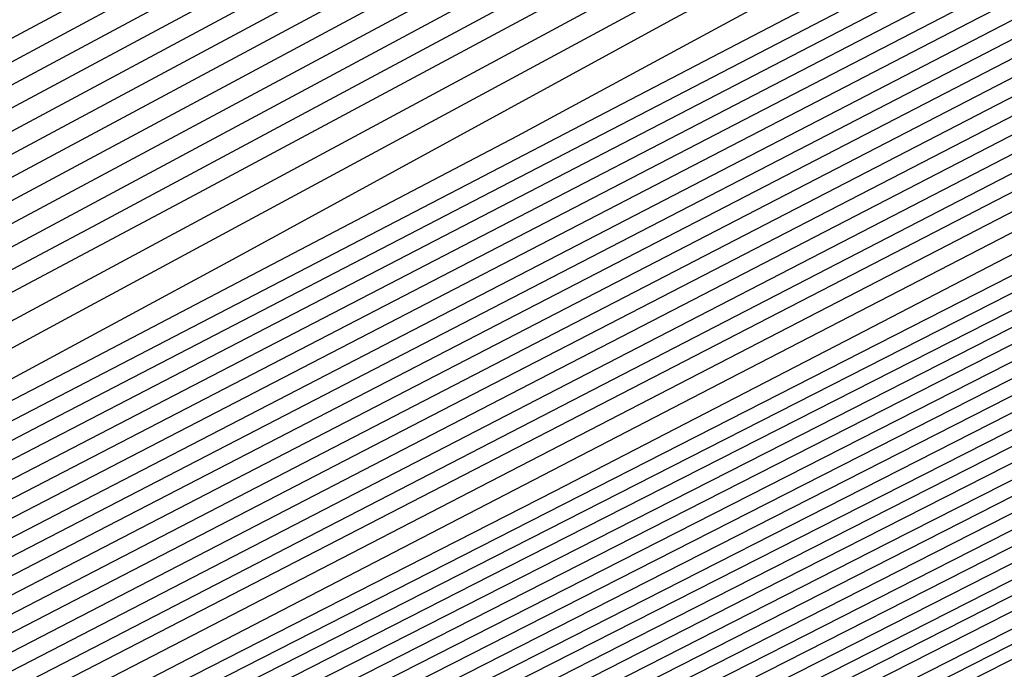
# Model space of a CAD drawing. Extents: x 3249832 to 3255657, y 13789405 to 13793316.
# Tile 380 of 656: x 3254715.945 to 3254717.086, y 13790589.639 to 13790590.392. Entities that reach past the tile are written whole.
import ezdxf

# ---------------------------------------------------------------- set-up
doc = ezdxf.new("R2010")
doc.units = 0
doc.header["$LTSCALE"] = 100
doc.header["$MEASUREMENT"] = 0
for name, color, linetype in [('GRATIO_CON', 10, 'CONTINUOUS'), ('GRATIO_ICON', 7, 'CONTINUOUS'), ('TARGETS_EAST', 7, 'CONTINUOUS')]:
    doc.layers.add(name, color=color, linetype=linetype)

# ---------------------------------------------------------------- blocks, each defined once
blk = doc.blocks.new('Gratio_032316_contours')
at = {"layer": 'GRATIO_CON', "color": 1, "linetype": 'Continuous', "flags": 128}
for points in [[(3254691.2328, 13790577.248), (3254697.1828, 13790580.0808), (3254704.1807, 13790583.4244), (3254710.129, 13790586.269), (3254713.4545, 13790587.8569), (3254714.6813, 13790588.4397), (3254714.8582, 13790588.5207), (3254714.8792, 13790588.5298), (3254715.0187, 13790588.6002), (3254715.3966, 13790588.7916), (3254716.1897, 13790589.1926), (3254717.8031, 13790590.0095), (3254720.699, 13790591.4778), (3254725.0489, 13790593.6861), (3254729.8615, 13790596.1341), (3254733.8544, 13790598.1742), (3254736.14, 13790599.3578), (3254737.4076, 13790600.0316), (3254738.7408, 13790600.7409), (3254740.9141, 13790601.8765), (3254743.4649, 13790603.2103), (3254745.6215, 13790604.3595)], [(3254691.8629, 13790577.568), (3254697.6522, 13790580.3243), (3254704.4611, 13790583.5777), (3254710.2485, 13790586.3458), (3254713.4835, 13790587.8913), (3254714.6768, 13790588.4585), (3254714.8489, 13790588.537), (3254714.8506, 13790588.5348), (3254714.8518, 13790588.5334), (3254714.8527, 13790588.5327), (3254714.8664, 13790588.5395), (3254714.9598, 13790588.5869), (3254715.2129, 13790588.7152), (3254715.7842, 13790589.0041), (3254717.1452, 13790589.6936), (3254719.8453, 13790591.0632), (3254724.1196, 13790593.2335), (3254728.9439, 13790595.6874)], [(3254692.4929, 13790577.888), (3254698.1216, 13790580.5678), (3254704.7416, 13790583.7309), (3254710.3685, 13790586.422), (3254713.514, 13790587.9243), (3254714.6743, 13790588.4754), (3254714.8419, 13790588.5514), (3254714.8437, 13790588.549), (3254714.8451, 13790588.5474), (3254714.846, 13790588.5466), (3254714.8533, 13790588.5497), (3254714.9007, 13790588.5737), (3254715.0292, 13790588.6387), (3254715.3788, 13790588.8157), (3254716.4872, 13790589.3777), (3254718.9916, 13790590.6487), (3254723.1903, 13790592.7809), (3254728.0264, 13790595.2407)], [(3254690.0632, 13790576.7709), (3254693.123, 13790578.2079), (3254698.591, 13790580.8113), (3254705.0221, 13790583.884), (3254710.4885, 13790586.4982), (3254713.5444, 13790587.9574), (3254714.6719, 13790588.4924), (3254714.8349, 13790588.5658), (3254714.9582, 13790588.6248), (3254715.8092, 13790589.0544), (3254718.1159, 13790590.2241), (3254722.2424, 13790592.3192), (3254727.097, 13790594.7881), (3254731.2239, 13790596.8948), (3254733.5977, 13790598.1207), (3254734.9133, 13790598.8161), (3254736.296, 13790599.5483), (3254738.55, 13790600.7241), (3254741.1963, 13790602.1057), (3254743.4348, 13790603.2948), (3254744.6662, 13790603.9913), (3254745.0955, 13790604.2901)], [(3254691.5031, 13790577.4953), (3254694.3831, 13790578.8479), (3254699.5299, 13790581.2982), (3254705.5832, 13790584.1904), (3254710.7286, 13790586.6506), (3254713.6053, 13790588.0234), (3254714.6669, 13790588.5263), (3254714.8207, 13790588.5949), (3254714.8226, 13790588.5922), (3254714.824, 13790588.5906), (3254714.8248, 13790588.5899), (3254714.9363, 13790588.6462), (3254715.7142, 13790589.0415), (3254717.8254, 13790590.114), (3254721.6036, 13790592.0332), (3254726.0488, 13790594.2943), (3254729.8279, 13790596.2235)], [(3254692.223, 13790577.8575), (3254695.0131, 13790579.1679), (3254699.9993, 13790581.5417), (3254705.8637, 13790584.3435), (3254710.8487, 13790586.7268), (3254713.6358, 13790588.0564), (3254714.6644, 13790588.5433), (3254714.8135, 13790588.6094), (3254714.8155, 13790588.6067), (3254714.8167, 13790588.6052), (3254714.8175, 13790588.6047), (3254714.9237, 13790588.6587), (3254715.6658, 13790589.036), (3254717.6798, 13790590.0593), (3254721.2841, 13790591.8904), (3254725.5247, 13790594.0474), (3254729.1299, 13790595.8879)], [(3254691.9397, 13790577.7794), (3254692.9429, 13790578.2197), (3254695.6432, 13790579.4879), (3254700.4687, 13790581.7852), (3254706.1444, 13790584.4965), (3254710.9692, 13790586.8024), (3254713.6674, 13790588.0883), (3254714.6638, 13790588.5586), (3254714.8084, 13790588.6225), (3254714.9107, 13790588.672), (3254715.6173, 13790589.0306), (3254717.5342, 13790590.0047), (3254720.9645, 13790591.7475), (3254725.0006, 13790593.8006), (3254728.4319, 13790595.5522)], [(3254692.538, 13790578.1391), (3254692.693, 13790578.1563), (3254693.6629, 13790578.5819), (3254696.2732, 13790579.8078), (3254700.9381, 13790582.0287), (3254706.4249, 13790584.6497), (3254711.0892, 13790586.8787), (3254713.6977, 13790588.1215), (3254714.661, 13790588.5758), (3254714.801, 13790588.6374), (3254714.8981, 13790588.6844), (3254715.5689, 13790589.0251), (3254717.3886, 13790589.95), (3254720.645, 13790591.6047), (3254724.4765, 13790593.5537), (3254727.7338, 13790595.2166)], [(3254692.4376, 13790578.3629), (3254693.5455, 13790578.8053), (3254693.973, 13790578.9262), (3254694.0553, 13790578.894), (3254694.1997, 13790578.91), (3254695.1028, 13790579.3063), (3254697.5333, 13790580.4478), (3254701.877, 13790582.5157), (3254706.986, 13790584.9561), (3254711.3292, 13790587.0312), (3254713.7583, 13790588.1878), (3254714.6556, 13790588.6103), (3254714.7861, 13790588.6673), (3254714.873, 13790588.7094), (3254715.4721, 13790589.0141), (3254717.0973, 13790589.8407), (3254720.006, 13790591.3189), (3254723.4283, 13790593.06), (3254726.3378, 13790594.5453), (3254728.0364, 13790595.4225)], [(3254691.1475, 13790577.8377), (3254693.1821, 13790578.7265), (3254694.3011, 13790579.1761), (3254694.732, 13790579.3012), (3254694.814, 13790579.2715), (3254694.9531, 13790579.2868), (3254695.8227, 13790579.6685), (3254698.1634, 13790580.7678), (3254702.3464, 13790582.7592), (3254707.2665, 13790585.1092), (3254711.4492, 13790587.1075), (3254713.7886, 13790588.221), (3254714.6529, 13790588.6275), (3254714.7787, 13790588.6822), (3254714.8604, 13790588.7218), (3254715.4237, 13790589.0086), (3254716.9517, 13790589.786), (3254719.6864, 13790591.1761), (3254722.9042, 13790592.8131), (3254725.6398, 13790594.2097), (3254727.242, 13790595.0371)], [(3254691.8705, 13790578.1904), (3254693.9267, 13790579.0902), (3254695.0567, 13790579.5469), (3254695.491, 13790579.6762), (3254695.5727, 13790579.6489), (3254695.7064, 13790579.6637), (3254696.5427, 13790580.0307), (3254698.7935, 13790581.0877), (3254702.8158, 13790583.0027), (3254707.547, 13790585.2624), (3254711.5691, 13790587.1837), (3254713.8189, 13790588.2542), (3254714.6502, 13790588.6447), (3254714.7713, 13790588.6972), (3254714.8479, 13790588.7343), (3254715.3752, 13790589.003), (3254716.8061, 13790589.7314), (3254719.3669, 13790591.0332), (3254722.3801, 13790592.5662), (3254724.9418, 13790593.874), (3254726.4475, 13790594.6516), (3254727.4901, 13790595.1998)], [(3254692.5936, 13790578.5431), (3254694.6713, 13790579.4538), (3254695.8124, 13790579.9177), (3254696.25, 13790580.0512), (3254696.3314, 13790580.0263), (3254696.4597, 13790580.0405), (3254697.2626, 13790580.3929), (3254699.4235, 13790581.4077), (3254703.2852, 13790583.2462), (3254707.8275, 13790585.4156), (3254711.6891, 13790587.26), (3254713.8492, 13790588.2873), (3254714.6475, 13790588.662), (3254714.7639, 13790588.7121), (3254714.8353, 13790588.7468), (3254715.3268, 13790588.9975), (3254716.6604, 13790589.6767), (3254719.0474, 13790590.8904), (3254721.856, 13790592.3194), (3254724.2438, 13790593.5384), (3254725.6531, 13790594.2662), (3254726.6653, 13790594.798), (3254728.1466, 13790595.5731)], [(3254700.6836, 13790582.0477), (3254704.2241, 13790583.7332), (3254708.3885, 13790585.7219), (3254711.9291, 13790587.4125), (3254713.9098, 13790588.3537), (3254714.642, 13790588.6964), (3254714.749, 13790588.742), (3254714.8102, 13790588.7717), (3254715.23, 13790588.9865), (3254716.3692, 13790589.5674), (3254718.4083, 13790590.6046), (3254720.8078, 13790591.8256), (3254722.8477, 13790592.8671), (3254724.0641, 13790593.4953), (3254725.0157, 13790593.9944), (3254726.5167, 13790594.7781), (3254729.0938, 13790596.1143)], [(3254701.3137, 13790582.3677), (3254704.6935, 13790583.9767), (3254708.669, 13790585.8752), (3254712.049, 13790587.489), (3254713.94, 13790588.3874), (3254714.6391, 13790588.7144), (3254714.7414, 13790588.7579), (3254714.7974, 13790588.785), (3254715.1815, 13790588.9815), (3254716.2235, 13790589.513), (3254718.0888, 13790590.4619), (3254720.2837, 13790591.5788), (3254722.1497, 13790592.5315), (3254723.2697, 13790593.1098), (3254724.1909, 13790593.5926), (3254725.7018, 13790594.3806), (3254728.3058, 13790595.7302)], [(3254701.9437, 13790582.6876), (3254705.1629, 13790584.2202), (3254708.9495, 13790586.0285), (3254712.1689, 13790587.5656), (3254713.9701, 13790588.4213), (3254714.6361, 13790588.7328), (3254714.7336, 13790588.7741), (3254714.7846, 13790588.7985), (3254715.1329, 13790588.9767), (3254716.0778, 13790589.4587), (3254717.7692, 13790590.3191), (3254719.7596, 13790591.3319), (3254721.4517, 13790592.1958), (3254722.4752, 13790592.7244), (3254723.3661, 13790593.1908), (3254724.8869, 13790593.9831), (3254727.5178, 13790595.346)], [(3254702.5738, 13790583.0076), (3254705.6323, 13790584.4637), (3254709.2299, 13790586.1817), (3254712.2886, 13790587.6421), (3254713.9998, 13790588.455), (3254714.6326, 13790588.7506), (3254714.7255, 13790588.7888), (3254714.7273, 13790588.7861), (3254714.7281, 13790588.7855), (3254714.7281, 13790588.7864), (3254714.7724, 13790588.8109), (3254715.0843, 13790588.9718), (3254715.9321, 13790589.4043), (3254717.4497, 13790590.1763), (3254719.2354, 13790591.0851), (3254720.7537, 13790591.8602), (3254721.6807, 13790592.3389), (3254722.5413, 13790592.7889), (3254724.0719, 13790593.5856), (3254726.7297, 13790594.9619), (3254729.8532, 13790596.5828)], [(3254703.8339, 13790583.6476), (3254706.5712, 13790584.9507), (3254709.7909, 13790586.4883), (3254712.5282, 13790587.7952), (3254714.0597, 13790588.5228), (3254714.626, 13790588.7873), (3254714.7093, 13790588.8215), (3254714.7111, 13790588.8191), (3254714.7121, 13790588.8186), (3254714.7123, 13790588.8193), (3254714.7466, 13790588.8382), (3254714.9871, 13790588.9622), (3254715.6406, 13790589.2957), (3254716.8106, 13790589.8908), (3254718.1872, 13790590.5913), (3254719.3576, 13790591.1889), (3254720.0918, 13790591.568), (3254720.8917, 13790591.9853), (3254722.442, 13790592.7905), (3254725.1537, 13790594.1936), (3254728.3408, 13790595.8464)], [(3254703.0221, 13790583.2904), (3254704.4639, 13790583.9676), (3254707.0406, 13790585.1942), (3254710.0713, 13790586.6415), (3254712.6481, 13790587.8718), (3254714.0896, 13790588.5567), (3254714.6228, 13790588.8057), (3254714.7012, 13790588.8378), (3254714.703, 13790588.8356), (3254714.7041, 13790588.8351), (3254714.7044, 13790588.8357), (3254714.7337, 13790588.8518), (3254714.9385, 13790588.9574), (3254715.4949, 13790589.2413), (3254716.491, 13790589.748), (3254717.6631, 13790590.3445), (3254718.6596, 13790590.8532), (3254719.2974, 13790591.1825), (3254720.0669, 13790591.5835), (3254721.6271, 13790592.393), (3254724.3657, 13790593.8095), (3254727.5846, 13790595.4782)], [(3254703.7421, 13790583.6526), (3254705.094, 13790584.2875), (3254707.51, 13790585.4377), (3254710.3518, 13790586.7948), (3254712.7679, 13790587.9484), (3254714.1196, 13790588.5905), (3254714.6195, 13790588.824), (3254714.6931, 13790588.8542), (3254714.695, 13790588.8521), (3254714.696, 13790588.8516), (3254714.6965, 13790588.8522), (3254714.7208, 13790588.8655), (3254714.8899, 13790588.9526), (3254715.3492, 13790589.187), (3254716.1715, 13790589.6053), (3254717.139, 13790590.0976), (3254717.9616, 13790590.5176), (3254718.5029, 13790590.7971), (3254719.2421, 13790591.1817), (3254720.8122, 13790591.9955), (3254723.5777, 13790593.4253), (3254726.8284, 13790595.11), (3254729.5854, 13790596.5514)], [(3254703.9931, 13790583.809), (3254704.462, 13790584.0148), (3254705.724, 13790584.6075), (3254707.9794, 13790585.6812), (3254710.6323, 13790586.9481), (3254712.8877, 13790588.025), (3254714.1495, 13790588.6244), (3254714.6163, 13790588.8424), (3254714.685, 13790588.8706), (3254714.6869, 13790588.8687), (3254714.688, 13790588.8682), (3254714.6886, 13790588.8686), (3254714.7079, 13790588.8791), (3254714.8413, 13790588.9479), (3254715.2035, 13790589.1327), (3254715.8519, 13790589.4625), (3254716.6149, 13790589.8508), (3254717.2636, 13790590.1819), (3254717.7084, 13790590.4116), (3254718.4173, 13790590.7799), (3254719.9972, 13790591.598), (3254722.7897, 13790593.0412), (3254726.0722, 13790594.7418), (3254728.8565, 13790596.1965)], [(3254711.1932, 13790587.2546), (3254713.1273, 13790588.1781), (3254714.2094, 13790588.6922), (3254714.6097, 13790588.8791), (3254714.6689, 13790588.9033), (3254714.6707, 13790588.9017), (3254714.672, 13790588.9012), (3254714.6729, 13790588.9015), (3254714.6821, 13790588.9064), (3254714.7441, 13790588.9383), (3254714.9121, 13790589.024), (3254715.2128, 13790589.177), (3254715.5667, 13790589.3571), (3254715.8676, 13790589.5107), (3254716.1195, 13790589.6407), (3254716.7677, 13790589.9763), (3254718.3674, 13790590.8029), (3254721.2136, 13790592.2729), (3254724.5597, 13790594.0055), (3254727.3987, 13790595.4866)], [(3254701.9933, 13790583.1284), (3254704.3506, 13790584.1812), (3254705.6355, 13790584.7383), (3254706.1168, 13790584.9264), (3254706.1942, 13790584.9331), (3254706.2531, 13790584.9396), (3254706.6218, 13790585.1014), (3254707.6142, 13790585.5674), (3254709.3877, 13790586.4117), (3254711.4737, 13790587.4079), (3254713.2472, 13790588.2547), (3254714.2431, 13790588.7279), (3254714.6363, 13790588.9126), (3254714.7615, 13790588.9709), (3254714.8903, 13790589.0341), (3254715.041, 13790589.1098), (3254715.1689, 13790589.1748), (3254715.3248, 13790589.2552), (3254715.9428, 13790589.5745), (3254717.5524, 13790590.4054), (3254720.4256, 13790591.8887), (3254723.8035, 13790593.6373), (3254726.6698, 13790595.1317), (3254728.2624, 13790595.9821)], [(3254692.1954, 13790578.7312), (3254695.8729, 13790580.3923), (3254699.5123, 13790582.0369), (3254702.7163, 13790583.4811), (3254705.0951, 13790584.5448), (3254706.3911, 13790585.1091), (3254706.8758, 13790585.3014), (3254706.9529, 13790585.3105), (3254707.0065, 13790585.3164), (3254707.3418, 13790585.4636), (3254708.2443, 13790585.8874), (3254709.8571, 13790586.6552), (3254711.7541, 13790587.5612), (3254713.367, 13790588.3312), (3254714.2693, 13790588.7599), (3254714.6032, 13790588.9158), (3254714.6527, 13790588.936), (3254714.7384, 13790588.9781), (3254715.3273, 13790589.2809), (3254716.923, 13790590.1036), (3254719.7767, 13790591.5764), (3254723.1315, 13790593.3125), (3254725.9781, 13790594.796), (3254727.5602, 13790595.6396)], [(3254710.3265, 13790586.8987), (3254712.0346, 13790587.7144), (3254713.4868, 13790588.4078), (3254714.2993, 13790588.7938), (3254714.5999, 13790588.9341), (3254714.6444, 13790588.9523), (3254714.646, 13790588.9511), (3254714.6473, 13790588.9509), (3254714.6483, 13790588.9511), (3254714.7284, 13790588.9926), (3254715.2859, 13790589.2805), (3254716.7985, 13790590.0611), (3254719.5049, 13790591.4582), (3254722.687, 13790593.105), (3254725.3872, 13790594.5123), (3254726.8879, 13790595.3125), (3254727.4304, 13790595.6251)], [(3254711.2653, 13790587.3857), (3254712.5955, 13790588.021), (3254713.7265, 13790588.5609), (3254714.3592, 13790588.8615), (3254714.5933, 13790588.9708), (3254714.628, 13790588.985), (3254714.6292, 13790588.9841), (3254714.6302, 13790588.984), (3254714.631, 13790588.9845), (3254714.7024, 13790589.0221), (3254715.1995, 13790589.2794), (3254716.5481, 13790589.976), (3254718.961, 13790591.2218), (3254721.7979, 13790592.6902), (3254724.2052, 13790593.9448), (3254725.5432, 13790594.6582), (3254726.0268, 13790594.9369), (3254726.0851, 13790594.9963), (3254726.1306, 13790595.0453), (3254726.5114, 13790595.2683), (3254727.5597, 13790595.8436)], [(3254711.7347, 13790587.6292), (3254712.876, 13790588.1742), (3254713.8463, 13790588.6375), (3254714.3891, 13790588.8954), (3254714.59, 13790588.9892), (3254714.6197, 13790589.0013), (3254714.6208, 13790589.0006), (3254714.6217, 13790589.0006), (3254714.6223, 13790589.0012), (3254714.6894, 13790589.0368), (3254715.1563, 13790589.2789), (3254716.4229, 13790589.9334), (3254718.6891, 13790591.1036), (3254721.3534, 13790592.4827), (3254723.6143, 13790593.661), (3254724.8709, 13790594.331), (3254725.3251, 13790594.5928), (3254725.3798, 13790594.6486), (3254725.4264, 13790594.6967), (3254725.8112, 13790594.9207), (3254726.8692, 13790595.5005), (3254728.8273, 13790596.5582)], [(3254711.3945, 13790587.4873), (3254712.2041, 13790587.8727), (3254713.1565, 13790588.3275), (3254713.9661, 13790588.7141), (3254714.4191, 13790588.9293), (3254714.5867, 13790589.0075), (3254714.6115, 13790589.0177), (3254714.6124, 13790589.017), (3254714.6131, 13790589.0171), (3254714.6137, 13790589.018), (3254714.6764, 13790589.0516), (3254715.1131, 13790589.2783), (3254716.2977, 13790589.8908), (3254718.4171, 13790590.9854), (3254720.9089, 13790592.2753), (3254723.0233, 13790593.3773), (3254724.1985, 13790594.0039), (3254724.6233, 13790594.2487), (3254724.6745, 13790594.3009), (3254724.7222, 13790594.3481), (3254725.1109, 13790594.5731), (3254726.1787, 13790595.1573), (3254728.1544, 13790596.2242)], [(3254711.6614, 13790587.6367), (3254712.0246, 13790587.8073), (3254712.6736, 13790588.1162), (3254713.4369, 13790588.4808), (3254714.0859, 13790588.7907), (3254714.449, 13790588.9632), (3254714.5834, 13790589.0259), (3254714.6033, 13790589.034), (3254714.604, 13790589.0335), (3254714.6046, 13790589.0337), (3254714.6051, 13790589.0347), (3254714.6634, 13790589.0663), (3254715.0699, 13790589.2778), (3254716.1725, 13790589.8482), (3254718.1451, 13790590.8673), (3254720.4644, 13790592.0678), (3254722.4324, 13790593.0936), (3254723.5262, 13790593.6768), (3254723.9216, 13790593.9046), (3254723.9692, 13790593.9532), (3254724.018, 13790593.9995), (3254724.4106, 13790594.2254), (3254725.4882, 13790594.8142), (3254727.4816, 13790595.8902)], [(3254711.0516, 13790587.454), (3254712.4361, 13790588.0756), (3254712.9476, 13790588.3015), (3254713.0223, 13790588.33), (3254713.0332, 13790588.3312), (3254713.1013, 13790588.3611), (3254713.2847, 13790588.4472), (3254713.6124, 13790588.6033), (3254713.9979, 13790588.7873), (3254714.3257, 13790588.9438), (3254714.5093, 13790589.031), (3254714.5773, 13790589.0632), (3254714.5876, 13790589.0685), (3254714.6374, 13790589.0959), (3254714.9834, 13790589.2767), (3254715.922, 13790589.763), (3254717.6012, 13790590.6309), (3254719.5753, 13790591.653), (3254721.2505, 13790592.5261), (3254722.1815, 13790593.0225)], [(3254711.7963, 13790587.817), (3254713.1969, 13790588.4475), (3254713.7463, 13790588.6934), (3254713.914, 13790588.7687), (3254714.0816, 13790588.8472), (3254714.2783, 13790588.9407), (3254714.4455, 13790589.0204), (3254714.539, 13790589.0649), (3254714.5738, 13790589.0815), (3254714.579, 13790589.085), (3254714.6245, 13790589.1106), (3254714.9403, 13790589.2762), (3254715.7968, 13790589.7204), (3254717.3292, 13790590.5127), (3254719.1308, 13790591.4455), (3254720.6595, 13790592.2423), (3254721.5092, 13790592.6953), (3254721.8163, 13790592.8724), (3254721.8533, 13790592.9101), (3254721.9054, 13790592.9536), (3254722.3098, 13790593.1826), (3254723.4167, 13790593.7848), (3254725.4632, 13790594.8881), (3254728.235, 13790596.3789)], [(3254702.4719, 13790583.6289), (3254706.4481, 13790585.4262), (3254709.947, 13790587.0081), (3254712.5408, 13790588.181), (3254713.9476, 13790588.8171), (3254714.4672, 13790589.052), (3254714.5448, 13790589.0872), (3254714.5512, 13790589.0903), (3254714.5588, 13790589.0945), (3254714.5654, 13790589.0991), (3254714.61, 13790589.1246), (3254714.8969, 13790589.2756), (3254715.6716, 13790589.6779), (3254717.0573, 13790590.3945), (3254718.6863, 13790591.2381), (3254720.0686, 13790591.9586), (3254720.8368, 13790592.3682), (3254721.1146, 13790592.5283), (3254721.148, 13790592.5624), (3254721.2012, 13790592.605), (3254721.6096, 13790592.8349), (3254722.7262, 13790593.4417), (3254724.7904, 13790594.5541), (3254727.586, 13790596.0576)], [(3254703.0082, 13790583.8967), (3254706.8625, 13790585.639), (3254710.208, 13790587.1516), (3254712.6684, 13790588.2639), (3254714.0003, 13790588.8658), (3254714.4912, 13790589.0878), (3254714.5617, 13790589.1206), (3254714.5986, 13790589.1417), (3254714.8539, 13790589.2761), (3254715.5465, 13790589.6357), (3254716.7853, 13790590.2764), (3254718.2417, 13790591.0307), (3254719.4776, 13790591.6748), (3254720.1645, 13790592.0411), (3254720.4128, 13790592.1842), (3254720.4427, 13790592.2146), (3254720.497, 13790592.2564), (3254720.9093, 13790592.4873), (3254722.0357, 13790593.0985), (3254724.1176, 13790594.22), (3254726.937, 13790595.7362), (3254730.1613, 13790597.4701)], [(3254704.0706, 13790584.4276), (3254707.6682, 13790586.0538), (3254710.6917, 13790587.4206), (3254712.8723, 13790588.4059), (3254714.0475, 13790588.936), (3254714.4813, 13790589.1309), (3254714.5442, 13790589.1589), (3254714.5727, 13790589.1746), (3254714.7677, 13790589.277), (3254715.2961, 13790589.5514), (3254716.2414, 13790590.0403), (3254717.3527, 13790590.6158), (3254718.2957, 13790591.1073), (3254718.8198, 13790591.3868), (3254719.0093, 13790591.496), (3254719.0321, 13790591.5192), (3254719.0886, 13790591.5592), (3254719.5087, 13790591.7921), (3254720.6547, 13790592.4123), (3254722.7719, 13790593.552), (3254725.639, 13790595.0934), (3254728.9176, 13790596.8565)], [(3254700.8064, 13790582.9786), (3254704.6018, 13790584.6931), (3254708.071, 13790586.2612), (3254710.9336, 13790587.5551), (3254712.9743, 13790588.4768), (3254714.0712, 13790588.971), (3254714.4764, 13790589.1524), (3254714.5354, 13790589.1781), (3254714.5597, 13790589.1911), (3254714.7245, 13790589.2775), (3254715.1709, 13790589.5093), (3254715.9694, 13790589.9222), (3254716.9082, 13790590.4084), (3254717.7048, 13790590.8236), (3254718.1475, 13790591.0596), (3254718.3075, 13790591.1519), (3254718.3268, 13790591.1715), (3254718.3844, 13790591.2106), (3254718.8085, 13790591.4444), (3254719.9642, 13790592.0692), (3254722.0991, 13790593.2179), (3254724.99, 13790594.772), (3254728.2958, 13790596.5497)], [(3254701.3941, 13790583.2696), (3254705.133, 13790584.9586), (3254708.4739, 13790586.4686), (3254711.1755, 13790587.6896), (3254713.0762, 13790588.5478), (3254714.0948, 13790589.0061), (3254714.4714, 13790589.1739), (3254714.5266, 13790589.1973), (3254714.5468, 13790589.2076), (3254714.6814, 13790589.278), (3254715.0458, 13790589.4671), (3254715.6975, 13790589.8042), (3254716.4637, 13790590.201), (3254717.1138, 13790590.5398), (3254717.4752, 13790590.7325), (3254717.6058, 13790590.8078), (3254717.6215, 13790590.8238), (3254717.6802, 13790590.862), (3254718.1082, 13790591.0968), (3254719.2737, 13790591.726), (3254721.4263, 13790592.8839), (3254724.341, 13790594.4506), (3254727.6739, 13790596.2429)], [(3254701.9819, 13790583.5606), (3254705.6642, 13790585.224), (3254708.8767, 13790586.676), (3254711.4174, 13790587.8241), (3254713.1782, 13790588.6188), (3254714.1184, 13790589.0412), (3254714.4664, 13790589.1955), (3254714.5178, 13790589.2164), (3254714.5338, 13790589.224), (3254714.6383, 13790589.2785), (3254714.9206, 13790589.425), (3254715.4255, 13790589.6862), (3254716.0189, 13790589.994), (3254716.5222, 13790590.2577), (3254716.8632, 13790590.4421), (3254717.3969, 13790590.7351), (3254718.5849, 13790591.38), (3254720.754, 13790592.549), (3254723.692, 13790594.1291), (3254727.0521, 13790595.9361), (3254730.4743, 13790597.7793)], [(3254703.1573, 13790584.1426), (3254706.7266, 13790585.7549), (3254709.6823, 13790587.0907), (3254711.9011, 13790588.0931), (3254713.3821, 13790588.7607), (3254714.1657, 13790589.1113), (3254714.4565, 13790589.2385), (3254714.5002, 13790589.2548), (3254714.5079, 13790589.257), (3254714.552, 13790589.2794), (3254714.6702, 13790589.3407), (3254714.8816, 13790589.45), (3254715.13, 13790589.5789), (3254715.3407, 13790589.6893), (3254715.5204, 13790589.7863), (3254716.0028, 13790590.048), (3254717.2029, 13790590.6954), (3254719.4081, 13790591.8815), (3254722.394, 13790593.4864), (3254725.8084, 13790595.3225), (3254729.286, 13790597.1955)], [(3254692.4447, 13790579.4765), (3254693.9195, 13790580.094), (3254694.8219, 13790580.4629), (3254695.7079, 13790580.8348), (3254697.3278, 13790581.5479), (3254700.1787, 13790582.826), (3254703.745, 13790584.4337), (3254707.2578, 13790586.0204), (3254710.0852, 13790587.2981), (3254712.143, 13790588.2276), (3254713.4841, 13790588.8317), (3254714.1913, 13790589.1474), (3254714.4667, 13790589.2679), (3254714.5427, 13790589.3004), (3254714.6089, 13790589.3323), (3254714.6855, 13790589.3712), (3254714.7499, 13790589.4049), (3254714.849, 13790589.4584), (3254715.3057, 13790589.7045), (3254716.5119, 13790590.3531), (3254718.7351, 13790591.5477), (3254721.7449, 13790593.1651), (3254725.1866, 13790595.0157), (3254728.6918, 13790596.9035)], [(3254691.1409, 13790578.9669), (3254692.98, 13790579.7421), (3254694.4663, 13790580.3647), (3254695.3756, 13790580.7371), (3254696.2682, 13790581.1125), (3254697.9006, 13790581.8318), (3254700.7694, 13790583.1183), (3254704.3327, 13790584.7247), (3254707.789, 13790586.2859), (3254710.488, 13790587.5055), (3254712.3848, 13790588.3621), (3254713.5859, 13790588.9028), (3254714.274, 13790589.215), (3254714.9379, 13790589.5467), (3254716.1424, 13790590.1862), (3254718.3035, 13790591.3443), (3254721.242, 13790592.9223), (3254724.6294, 13790594.7436), (3254728.1169, 13790596.6219)], [(3254691.6619, 13790579.2263), (3254693.5153, 13790580.0077), (3254695.013, 13790580.6355), (3254695.9292, 13790581.0113), (3254696.8285, 13790581.3903), (3254698.4734, 13790582.1157), (3254701.3601, 13790583.4106), (3254704.9205, 13790585.0157), (3254708.3202, 13790586.5513), (3254710.8908, 13790587.7129), (3254712.6266, 13790588.4968), (3254713.6875, 13790588.9742), (3254714.2931, 13790589.2489), (3254714.9014, 13790589.5534), (3254716.0298, 13790590.1526), (3254718.063, 13790591.2422), (3254720.854, 13790592.741), (3254724.1231, 13790594.4989), (3254727.5569, 13790596.3484)], [(3254690.8905, 13790578.9855), (3254692.7039, 13790579.7452), (3254694.5859, 13790580.5388), (3254696.1065, 13790581.177), (3254697.0364, 13790581.5597), (3254697.9491, 13790581.9458), (3254699.6191, 13790582.6835), (3254702.5415, 13790583.9951), (3254706.0959, 13790585.5977), (3254709.3826, 13790587.0822), (3254711.6964, 13790588.1277), (3254713.1101, 13790588.766), (3254713.8907, 13790589.1169), (3254714.3312, 13790589.3167), (3254714.8283, 13790589.5669), (3254715.8046, 13790590.0856), (3254717.5818, 13790591.0379), (3254720.078, 13790592.3785), (3254723.1105, 13790594.0093), (3254726.4371, 13790595.8013), (3254729.5778, 13790597.5011)], [(3254691.3976, 13790579.2391), (3254693.2248, 13790580.0046), (3254695.1212, 13790580.8044), (3254696.6533, 13790581.4477), (3254697.6063, 13790581.8413), (3254698.6396, 13790582.2824), (3254700.6311, 13790583.1661), (3254704.1084, 13790584.7287), (3254708.1971, 13790586.5724), (3254711.6727, 13790588.1403), (3254713.6629, 13790589.0401), (3254714.7058, 13790589.5349), (3254715.692, 13790590.0521), (3254717.3412, 13790590.9358), (3254719.69, 13790592.1973), (3254722.6041, 13790593.7646), (3254725.8771, 13790595.5277), (3254729.0129, 13790597.2246)], [(3254691.9048, 13790579.4927), (3254693.7458, 13790580.264), (3254695.6565, 13790581.07), (3254697.2001, 13790581.7185), (3254698.1558, 13790582.1136), (3254699.1668, 13790582.5452), (3254701.0922, 13790583.3994), (3254704.4507, 13790584.9087), (3254708.3999, 13790586.6893), (3254711.7567, 13790588.2038), (3254713.6768, 13790589.0716), (3254714.6686, 13790589.5413), (3254715.5794, 13790590.0186), (3254717.1006, 13790590.8337), (3254719.302, 13790592.016), (3254722.0978, 13790593.5198), (3254725.3172, 13790595.2542), (3254728.4479, 13790596.9482)], [(3254692.4119, 13790579.7463), (3254694.2668, 13790580.5234), (3254696.1918, 13790581.3356), (3254697.7468, 13790581.9892), (3254698.7053, 13790582.3859), (3254699.694, 13790582.8079), (3254701.5532, 13790583.6328), (3254704.7931, 13790585.0887), (3254708.6026, 13790586.8063), (3254711.8408, 13790588.2672), (3254713.6906, 13790589.1031), (3254714.6315, 13790589.5478), (3254715.4668, 13790589.985), (3254716.86, 13790590.7315), (3254718.914, 13790591.8348), (3254721.5915, 13790593.2751), (3254724.7573, 13790594.9806), (3254727.883, 13790596.6718)], [(3254691.9747, 13790579.6588), (3254693.4262, 13790580.2535), (3254695.3087, 13790581.0423), (3254697.2624, 13790581.8668), (3254698.8404, 13790582.5307), (3254699.8043, 13790582.9306), (3254700.7484, 13790583.3335), (3254702.4753, 13790584.0996), (3254705.4777, 13790585.4486), (3254709.008, 13790587.0402), (3254712.0088, 13790588.394), (3254713.7183, 13790589.1662), (3254714.5571, 13790589.5607), (3254715.2416, 13790589.918), (3254716.3788, 13790590.5273), (3254718.1379, 13790591.4723), (3254720.5789, 13790592.7855), (3254723.6374, 13790594.4335), (3254726.7531, 13790596.119), (3254729.2417, 13790597.4788)], [(3254702.9364, 13790584.333), (3254705.8199, 13790585.6287), (3254709.2102, 13790587.1576), (3254712.0914, 13790588.4587), (3254713.7014, 13790589.1857), (3254714.2947, 13790589.4534), (3254714.3796, 13790589.4915), (3254714.3797, 13790589.4914), (3254714.3801, 13790589.4912), (3254714.3811, 13790589.4904), (3254714.4103, 13790589.5037), (3254714.6048, 13790589.6053), (3254715.1291, 13790589.8844), (3254716.1382, 13790590.4251), (3254717.7499, 13790591.291), (3254720.0725, 13790592.5408), (3254723.0775, 13790594.16), (3254726.1882, 13790595.8426), (3254728.6914, 13790597.2097)], [(3254703.3974, 13790584.5664), (3254706.1622, 13790585.8087), (3254709.4129, 13790587.2746), (3254712.1754, 13790588.5219), (3254713.7193, 13790589.2188), (3254714.2884, 13790589.4752), (3254714.3699, 13790589.5115), (3254714.3701, 13790589.5115), (3254714.3705, 13790589.5114), (3254714.3713, 13790589.5109), (3254714.3965, 13790589.5224), (3254714.5643, 13790589.6101), (3254715.0166, 13790589.8508), (3254715.8977, 13790590.323), (3254717.3619, 13790591.1098), (3254719.5662, 13790592.296), (3254722.5175, 13790593.8864), (3254725.6233, 13790595.5662), (3254728.141, 13790596.9406)], [(3254703.8584, 13790584.7998), (3254706.5044, 13790585.9887), (3254709.6155, 13790587.3916), (3254712.2595, 13790588.5852), (3254713.7372, 13790589.2519), (3254714.282, 13790589.497), (3254714.3602, 13790589.5316), (3254714.3605, 13790589.5315), (3254714.3608, 13790589.5316), (3254714.3615, 13790589.5313), (3254714.3827, 13790589.5411), (3254714.5238, 13790589.6148), (3254714.9041, 13790589.8173), (3254715.6571, 13790590.2208), (3254716.9739, 13790590.9285), (3254719.0599, 13790592.0513), (3254721.9576, 13790593.6129), (3254725.0584, 13790595.2898), (3254727.5907, 13790596.6714)]]:
    blk.add_lwpolyline(points, dxfattribs=at)
at = {"layer": 'GRATIO_ICON', "color": 7, "linetype": 'Continuous', "flags": 128}
for points in [[(3254690.7831, 13790577.1331), (3254693.753, 13790578.5279), (3254699.0604, 13790581.0548), (3254705.3027, 13790584.0372), (3254710.6086, 13790586.5744), (3254713.5749, 13790587.9904), (3254714.6694, 13790588.5093), (3254714.8278, 13790588.5804), (3254714.946, 13790588.6367), (3254715.7611, 13790589.0482), (3254717.9705, 13790590.1687), (3254721.923, 13790592.1758), (3254726.573, 13790594.5409), (3254730.5259, 13790596.559)], [(3254691.693, 13790577.9992), (3254692.7899, 13790578.4344), (3254693.2141, 13790578.5511), (3254693.2967, 13790578.5166), (3254693.4464, 13790578.5331), (3254694.3828, 13790578.9441), (3254696.9033, 13790580.1278), (3254701.4076, 13790582.2722), (3254706.7054, 13790584.8029), (3254711.2092, 13790586.9549), (3254713.728, 13790588.1546), (3254714.6583, 13790588.593), (3254714.7935, 13790588.6523), (3254714.8856, 13790588.6969), (3254715.5205, 13790589.0196), (3254717.2429, 13790589.8953), (3254720.3255, 13790591.4618), (3254723.9524, 13790593.3068), (3254727.0358, 13790594.881), (3254728.8309, 13790595.808)], [(3254690.4958, 13790577.6306), (3254693.3166, 13790578.8958), (3254695.4158, 13790579.8174), (3254696.568, 13790580.2885), (3254697.009, 13790580.4262), (3254697.09, 13790580.4038), (3254697.2131, 13790580.4174), (3254697.9825, 13790580.7551), (3254700.0536, 13790581.7277), (3254703.7547, 13790583.4897), (3254708.108, 13790585.5688), (3254711.8091, 13790587.3362), (3254713.8795, 13790588.3205), (3254714.6448, 13790588.6792), (3254714.7565, 13790588.7271), (3254714.8228, 13790588.7592), (3254715.2784, 13790588.992), (3254716.5148, 13790589.6221), (3254718.7279, 13790590.7475), (3254721.3319, 13790592.0725), (3254723.5457, 13790593.2027), (3254724.8586, 13790593.8807), (3254725.8405, 13790594.3962), (3254727.3317, 13790595.1756)], [(3254703.2038, 13790583.3276), (3254706.1018, 13790584.7072), (3254709.5104, 13790586.335), (3254712.4084, 13790587.7187), (3254714.0297, 13790588.4889), (3254714.6293, 13790588.769), (3254714.7174, 13790588.8051), (3254714.7192, 13790588.8026), (3254714.7201, 13790588.8021), (3254714.7202, 13790588.8029), (3254714.7595, 13790588.8246), (3254715.0357, 13790588.967), (3254715.7864, 13790589.35), (3254717.1301, 13790590.0336), (3254718.7113, 13790590.8382), (3254720.0557, 13790591.5245), (3254720.8863, 13790591.9535), (3254721.7165, 13790592.3871), (3254723.257, 13790593.188), (3254725.9417, 13790594.5778), (3254729.097, 13790596.2146)], [(3254710.9127, 13790587.1014), (3254713.0075, 13790588.1015), (3254714.1795, 13790588.6583), (3254714.613, 13790588.8607), (3254714.677, 13790588.8869), (3254714.6788, 13790588.8852), (3254714.68, 13790588.8847), (3254714.6808, 13790588.885), (3254714.695, 13790588.8927), (3254714.7927, 13790588.9431), (3254715.0578, 13790589.0783), (3254715.5324, 13790589.3197), (3254716.0908, 13790589.6039), (3254716.5656, 13790589.8463), (3254716.914, 13790590.0262), (3254717.5925, 13790590.3781), (3254719.1823, 13790591.2004), (3254722.0016, 13790592.657), (3254725.316, 13790594.3737), (3254728.1276, 13790595.8416)], [(3254710.7959, 13790587.1422), (3254712.3151, 13790587.8677), (3254713.6066, 13790588.4844), (3254714.3292, 13790588.8277), (3254714.5966, 13790588.9525), (3254714.6362, 13790588.9687), (3254714.6376, 13790588.9676), (3254714.6388, 13790588.9674), (3254714.6396, 13790588.9678), (3254714.7154, 13790589.0073), (3254715.2427, 13790589.28), (3254716.6733, 13790590.0185), (3254719.233, 13790591.34), (3254722.2424, 13790592.8976), (3254724.7962, 13790594.2285), (3254726.2155, 13790594.9853), (3254726.7286, 13790595.281), (3254726.7904, 13790595.344), (3254726.8348, 13790595.3939), (3254727.2117, 13790595.616)], [(3254711.6805, 13790587.7048), (3254712.1886, 13790587.9265), (3254712.2636, 13790587.9526), (3254712.2799, 13790587.9544), (3254712.3814, 13790587.9989), (3254712.6546, 13790588.1273), (3254713.143, 13790588.3597), (3254713.7174, 13790588.6341), (3254714.2057, 13790588.8672), (3254714.479, 13790588.997), (3254714.58, 13790589.0442), (3254714.595, 13790589.0503), (3254714.5956, 13790589.05), (3254714.596, 13790589.0503), (3254714.5964, 13790589.0514), (3254714.6505, 13790589.081), (3254715.0267, 13790589.2773), (3254716.0473, 13790589.8056), (3254717.8732, 13790590.7491), (3254720.0198, 13790591.8604), (3254721.8414, 13790592.8098), (3254722.8538, 13790593.3496)], [(3254703.5394, 13790584.1622), (3254707.2654, 13790585.8464), (3254710.4499, 13790587.2861), (3254712.7704, 13790588.3349), (3254714.0239, 13790588.9009), (3254714.4863, 13790589.1094), (3254714.553, 13790589.1398), (3254714.5856, 13790589.1581), (3254714.8108, 13790589.2766), (3254715.4213, 13790589.5935), (3254716.5133, 13790590.1584), (3254717.7972, 13790590.8232), (3254718.8867, 13790591.3911), (3254719.4922, 13790591.7139), (3254719.7111, 13790591.8401), (3254719.7374, 13790591.8669), (3254719.7928, 13790591.9078), (3254720.209, 13790592.1397), (3254721.3452, 13790592.7554), (3254723.4447, 13790593.886), (3254726.288, 13790595.4148), (3254729.5395, 13790597.1633)], [(3254702.5696, 13790583.8516), (3254706.1954, 13790585.4895), (3254709.2795, 13790586.8833), (3254711.6592, 13790587.9586), (3254713.2802, 13790588.6897), (3254714.1421, 13790589.0763), (3254714.4615, 13790589.217), (3254714.509, 13790589.2356), (3254714.5209, 13790589.2405), (3254714.5951, 13790589.2789), (3254714.7954, 13790589.3828), (3254715.1536, 13790589.5681), (3254715.5745, 13790589.7864), (3254715.9314, 13790589.9735), (3254716.1918, 13790590.1142), (3254716.6999, 13790590.3915), (3254717.8939, 13790591.0377), (3254720.081, 13790592.2152), (3254723.043, 13790593.8078), (3254726.4303, 13790595.6293), (3254729.8802, 13790597.4874)], [(3254692.1829, 13790579.4857), (3254694.0506, 13790580.2733), (3254695.5598, 13790580.9062), (3254696.4828, 13790581.2855), (3254697.3888, 13790581.668), (3254699.0462, 13790582.3996), (3254701.9508, 13790583.7029), (3254705.5082, 13790585.3067), (3254708.8514, 13790586.8168), (3254711.2936, 13790587.9203), (3254712.8683, 13790588.6314), (3254713.7891, 13790589.0455), (3254714.3121, 13790589.2828), (3254714.8648, 13790589.5602), (3254715.9172, 13790590.1191), (3254717.8224, 13790591.1401), (3254720.466, 13790592.5598), (3254723.6168, 13790594.2541), (3254726.997, 13790596.0748), (3254730.1427, 13790597.7775)], [(3254691.4782, 13790579.4096), (3254692.919, 13790579.9999), (3254694.7878, 13790580.7829), (3254696.7271, 13790581.6012), (3254698.2936, 13790582.26), (3254699.2548, 13790582.6582), (3254700.2212, 13790583.0707), (3254702.0143, 13790583.8662), (3254705.1354, 13790585.2686), (3254708.8053, 13790586.9232), (3254711.9248, 13790588.3306), (3254713.7044, 13790589.1347), (3254714.5943, 13790589.5543), (3254715.3542, 13790589.9515), (3254716.6194, 13790590.6294), (3254718.5259, 13790591.6535), (3254721.0852, 13790593.0303), (3254724.1973, 13790594.7071), (3254727.3181, 13790596.3954)]]:
    blk.add_lwpolyline(points, dxfattribs=at)

msp = doc.modelspace()

# ---------------------------------------------------------------- linework, layer by layer
at = {"layer": 'TARGETS_EAST', "color": 1, "const_width": 2.5}
msp.add_lwpolyline([(3254706.2075, 13790587.8749, 1), (3254723.7075, 13790587.8749, 1)], format="xyb", close=True, dxfattribs=at)

# ---------------------------------------------------------------- block references
at = {"layer": 'TARGETS_EAST'}
msp.add_blockref('Gratio_032316_contours', (0, 0), dxfattribs=at)

doc.saveas('drawing.dxf')
